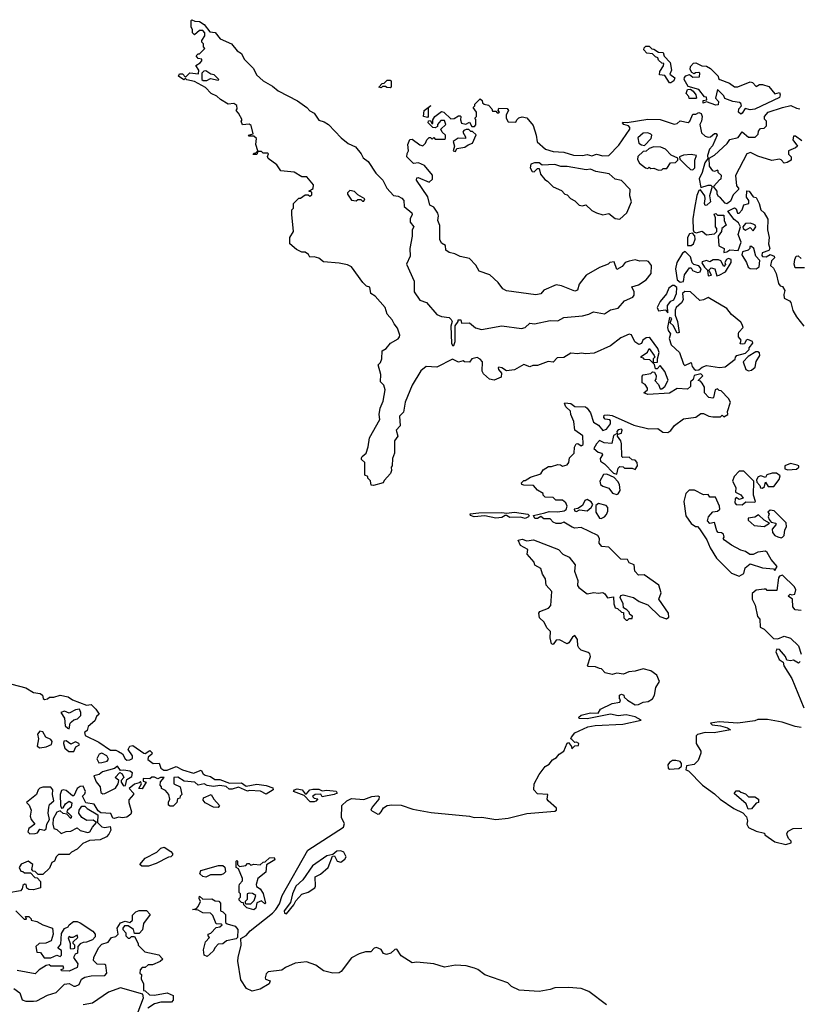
# Model space of a CAD drawing. Extents: x 2029826 to 2248070, y 228728 to 402406.
# Tile 298 of 368: x 2188635 to 2193662, y 266673 to 273020. Entities that reach past the tile are written whole.
import ezdxf

# ---------------------------------------------------------------- set-up
doc = ezdxf.new("R2010")
doc.units = 0

msp = doc.modelspace()

# ---------------------------------------------------------------- linework, layer by layer
at = {"layer": '0CON10XD'}
for points in [[(2192338.3, 269328.3), (2192365, 269322.5), (2192395, 269327.5), (2192409.3, 269319.3), (2192425, 269292.5), (2192465, 269300), (2192466.7, 269255), (2192475, 269230), (2192490, 269225), (2192515, 269200), (2192528.3, 269198.3), (2192530, 269165), (2192545, 269150), (2192555, 269150), (2192565, 269160), (2192585, 269160), (2192586.7, 269175), (2192570, 269185), (2192565, 269200), (2192550, 269215), (2192528.3, 269228.3), (2192526.7, 269255), (2192507.5, 269295), (2192510.7, 269309.3), (2192526.4, 269313.6), (2192592.5, 269295), (2192630.4, 269270.5), (2192685, 269248.8), (2192763.9, 269173.9), (2192805, 269157.5), (2192821.7, 269168.3), (2192818.8, 269195), (2192757.5, 269285), (2192772.5, 269325), (2192757.5, 269375), (2192661.7, 269441.7), (2192625, 269440), (2192602.5, 269465), (2192596.7, 269506.7), (2192565, 269520), (2192555, 269540), (2192511.7, 269541.7), (2192435, 269620), (2192390, 269625), (2192372.5, 269645), (2192373.6, 269676.4), (2192363.3, 269695), (2192255, 269746.7), (2192215, 269743.3), (2192198.3, 269748.3), (2192145, 269781.2), (2192125, 269773.3), (2192095, 269772), (2192075, 269781.2), (2192055, 269803.3), (2192015, 269802.5), (2191995, 269817.5), (2191975, 269803.8), (2191957.5, 269805), (2191947.5, 269825), (2192021.7, 269841.7), (2192049.3, 269850.7), (2192105, 269848), (2192145.9, 269854.1), (2192158, 269862), (2192166.4, 269883.6), (2192156.4, 269906.4), (2192135, 269922.5), (2192093, 269923), (2192075, 269940), (2192023, 269943), (2192010, 269955), (2192010, 269965), (2191975, 269987.5), (2191948.3, 270018.3), (2191885, 270020), (2191873.6, 270023.6), (2191870, 270035), (2191885, 270050), (2191895, 270050), (2191929.3, 270070.7), (2191995, 270092.5), (2192010.7, 270119.3), (2192045, 270140), (2192065, 270140), (2192105, 270153.3), (2192121.7, 270151.7), (2192135, 270142.5), (2192165, 270150), (2192176.2, 270165), (2192180, 270195), (2192210, 270225), (2192212.5, 270265), (2192222.5, 270285), (2192235, 270287.5), (2192255, 270272.5), (2192268.3, 270281.7), (2192267, 270337), (2192214, 270374), (2192209.3, 270429.3), (2192190, 270475), (2192187, 270497), (2192156.7, 270525), (2192147.5, 270545), (2192150.7, 270549.3), (2192190, 270545), (2192215, 270526.7), (2192283.6, 270523.6), (2192295, 270516.7), (2192315, 270486.7), (2192335, 270426.2), (2192367.3, 270407.3), (2192395, 270372.5), (2192419.2, 270380.8), (2192445.6, 270415), (2192445.8, 270435), (2192440.6, 270440.6), (2192410, 270445), (2192401.2, 270455), (2192405, 270470), (2192425, 270473.8), (2192455, 270468.8), (2192595, 270406.7), (2192691.7, 270381.7), (2192750, 270385), (2192782.3, 270362.3), (2192815, 270360), (2192835, 270372.5), (2192857.5, 270405), (2192915, 270447.5), (2192995, 270457.5), (2193028.3, 270481.7), (2193045, 270482.5), (2193080, 270465), (2193105, 270460), (2193155, 270460), (2193165, 270470), (2193175, 270460), (2193202.5, 270475), (2193200, 270495), (2193218, 270555), (2193205, 270577.5), (2193158.3, 270628.3), (2193145, 270630), (2193135, 270640), (2193120, 270635), (2193110, 270585), (2193105, 270580), (2193080, 270585), (2193050, 270615), (2193051.7, 270651.7), (2193037, 270677), (2193025, 270690), (2193010, 270695), (2193040, 270725), (2193026.4, 270736.4), (2192983.6, 270726.4), (2192978.3, 270701.7), (2192960, 270685), (2192960, 270655), (2192941.7, 270638.3), (2192875, 270643.3), (2192825, 270612), (2192685, 270604.2), (2192660, 270615), (2192682.5, 270635), (2192683.3, 270645), (2192669.3, 270669.3), (2192648.3, 270678.3), (2192648.3, 270721.7), (2192655, 270730), (2192705, 270740), (2192715, 270750), (2192728.3, 270748.3), (2192740, 270725), (2192737, 270703), (2192730, 270695), (2192755, 270667.5), (2192765, 270640), (2192775, 270640), (2192795, 270656), (2192816.2, 270696.2), (2192795, 270753.3), (2192765, 270790), (2192745, 270770), (2192735, 270770), (2192728.3, 270798.3), (2192698.3, 270828.3), (2192665, 270830), (2192658.3, 270838.3), (2192641.7, 270841.7), (2192641.7, 270848.3), (2192683.3, 270876.7), (2192695, 270900), (2192727.5, 270855), (2192730, 270845), (2192720, 270835), (2192720, 270810), (2192748.3, 270811.7), (2192747.5, 270835), (2192758.6, 270875), (2192751.2, 270901.2), (2192703.8, 270965), (2192695, 270972), (2192675, 270968.6), (2192653.3, 270955), (2192645, 270932.5), (2192627, 270927), (2192602.5, 270942.5), (2192579.3, 270989.3), (2192565, 270992.5), (2192511.7, 270968.3), (2192445, 270918), (2192339.3, 270870.7), (2192285, 270866.7), (2192255, 270870.8), (2192235, 270865.8), (2192189.1, 270870.9), (2192145, 270843.3), (2192100.6, 270839.4), (2192075, 270813.3), (2192043.6, 270816.4), (2191975, 270790), (2191945, 270790), (2191925, 270782.5), (2191885, 270797.5), (2191825, 270763.8), (2191775, 270757.5), (2191745, 270776.7), (2191725, 270780), (2191720, 270775), (2191722.5, 270765), (2191742.5, 270742.5), (2191740, 270715), (2191695, 270696), (2191665, 270703.8), (2191626.4, 270736.4), (2191617.5, 270755), (2191620, 270815), (2191605, 270832.5), (2191585, 270842.5), (2191550, 270835), (2191535, 270812.5), (2191503.6, 270813.6), (2191495, 270820), (2191465, 270813.3), (2191425, 270832.5), (2191325, 270781.2), (2191256, 270784), (2191222.7, 270757.3), (2191166.2, 270665), (2191121.2, 270555), (2191109.5, 270490.5), (2191083.8, 270465), (2191087.5, 270402.5), (2191062.5, 270375), (2191072.5, 270335), (2191052.5, 270305), (2191052.5, 270225), (2191038.3, 270191.7), (2191037.5, 270145), (2191030, 270135), (2191032.5, 270115), (2191026.7, 270095), (2190985, 270050), (2190980, 270035), (2190917, 270017), (2190900.7, 270020.7), (2190897, 270047), (2190880, 270065), (2190880, 270075), (2190860, 270085), (2190860, 270165), (2190840, 270185), (2190840, 270195), (2190842.5, 270205), (2190870, 270225), (2190883, 270267), (2190890, 270325), (2190956.4, 270443.6), (2190953.3, 270475), (2190960, 270515), (2190979.3, 270560.7), (2190992.5, 270635), (2190982.5, 270665), (2190962.5, 270685), (2190963.6, 270733.6), (2190947.5, 270795), (2190960.7, 270809.3), (2190970, 270835), (2190973.3, 270885), (2190999.3, 270900.7), (2191026.7, 270935), (2191075, 270963.3), (2191083.9, 270976.1), (2191086.1, 270986.1), (2191071.7, 271031.7), (2191049.2, 271059.2), (2191036.2, 271086.2), (2191005, 271122.5), (2190992.5, 271165), (2190927.7, 271237.7), (2190900, 271255), (2190892.5, 271295), (2190871.7, 271301.7), (2190847.5, 271325), (2190775, 271427.5), (2190749.3, 271439.3), (2190695, 271450), (2190595, 271460), (2190565, 271482.5), (2190535, 271492.5), (2190505, 271490), (2190496.4, 271506.4), (2190475, 271522.5), (2190455, 271522.5), (2190419.3, 271539.3), (2190377.5, 271575), (2190377.5, 271615), (2190400, 271655), (2190390, 271765), (2190390, 271795), (2190400, 271805), (2190400, 271835), (2190435, 271870), (2190445, 271870), (2190475, 271890), (2190495, 271890), (2190505, 271882.5), (2190518.3, 271891.7), (2190518.3, 271908.3), (2190500, 271915), (2190528.3, 271931.7), (2190530, 271955), (2190487, 272007), (2190455, 272007.5), (2190405, 272037.5), (2190320, 272045), (2190292.5, 272085), (2190237.5, 272125), (2190232.5, 272137.5), (2190240, 272155), (2190235, 272160), (2190205, 272160), (2190195, 272170), (2190170, 272170), (2190165, 272150), (2190141.7, 272151.7), (2190145, 272160), (2190158.3, 272161.7), (2190170, 272175), (2190157.5, 272215), (2190162.5, 272255), (2190145, 272270), (2190115, 272270), (2190110, 272275), (2190140, 272285), (2190127, 272337), (2190115, 272347.5), (2190071.7, 272341.7), (2190062.5, 272365), (2190070, 272375), (2190047, 272417), (2190030, 272435), (2190037.5, 272445), (2190035, 272467.5), (2190015, 272480), (2189980, 272475), (2189930, 272505), (2189907, 272527), (2189870, 272545), (2189833.6, 272583.6), (2189761.7, 272621.7), (2189713, 272633), (2189705, 272640), (2189693, 272633), (2189660, 272655), (2189665, 272670), (2189685, 272670), (2189705, 272650), (2189733, 272677), (2189788.3, 272671.7), (2189790, 272695), (2189770, 272725), (2189798.3, 272741.7), (2189810, 272755), (2189810, 272765), (2189785, 272770), (2189773, 272787), (2189785, 272800), (2189795, 272800), (2189830, 272835), (2189820, 272845), (2189820, 272865), (2189810, 272875), (2189810, 272885), (2189830, 272915), (2189830, 272935), (2189815, 272950), (2189795, 272950), (2189761.7, 272921.7), (2189750, 272935), (2189750, 272955), (2189740, 272975), (2189740, 273015), (2189745, 273020), (2189765, 273010), (2189795, 273007.5), (2189825, 272990), (2189861.7, 272941.7), (2189895, 272937.5), (2189927, 272897), (2190000, 272865), (2190038.3, 272818.3), (2190065, 272802.5), (2190082.5, 272765), (2190142.5, 272705), (2190162.5, 272665), (2190205, 272626.7), (2190265, 272591.2), (2190301.7, 272561.7), (2190427.3, 272497.3), (2190486.7, 272455), (2190505, 272433.3), (2190535, 272416.7), (2190563.2, 272373.2), (2190598.3, 272361.7), (2190626.2, 272345), (2190708.3, 272258.3), (2190752.7, 272222.7), (2190799.5, 272199.5), (2190836.1, 272156.1), (2190849.5, 272129.5), (2190882.5, 272105), (2190931.4, 272031.4), (2190976.2, 271985), (2191003.2, 271933.2), (2191046.4, 271886.4), (2191075, 271883.3), (2191099.3, 271869.3), (2191112.5, 271855), (2191113.3, 271815), (2191163.3, 271775), (2191166.7, 271765), (2191153.6, 271736.4), (2191152.5, 271715), (2191176.2, 271685), (2191166.7, 271665), (2191166.7, 271625), (2191150, 271545), (2191153.8, 271495), (2191130, 271445), (2191178.8, 271335), (2191178.8, 271265), (2191215, 271212.5), (2191257.7, 271197.7), (2191325, 271120), (2191355, 271106.7), (2191405, 271100), (2191418.3, 271088.3), (2191423.3, 271075), (2191416.2, 271045), (2191418.8, 270935), (2191425, 270920), (2191435, 270920), (2191443.8, 270945), (2191443.8, 271046.2), (2191462.5, 271075), (2191463.6, 271086.4), (2191480, 271085), (2191485, 271063.3), (2191535, 271066.2), (2191573.9, 271033.9)], [(2192835, 272612.5), (2192825, 272612.5), (2192795, 272660), (2192760, 272665), (2192762.5, 272685), (2192787, 272723), (2192788.3, 272738.3), (2192775, 272740), (2192755, 272760), (2192750, 272775), (2192735, 272780), (2192715, 272800), (2192680, 272805), (2192660, 272825), (2192661.7, 272838.3), (2192671.7, 272848.3), (2192695, 272850), (2192711.7, 272831.7), (2192725, 272830), (2192755, 272810), (2192785, 272807.5), (2192790, 272785), (2192830, 272745), (2192837.5, 272695), (2192828.3, 272668.3), (2192860, 272645), (2192852.5, 272625), (2192835, 272612.5)], [(2193285, 272412), (2193270, 272425), (2193272.5, 272445), (2193290, 272465), (2193285, 272480), (2193277, 272487), (2193233, 272493), (2193181.7, 272511.7), (2193175, 272530), (2193135, 272570), (2193122.5, 272515), (2193141.7, 272491.7), (2193139.3, 272470.7), (2193125, 272470), (2193065, 272490), (2193041.7, 272481.7), (2193041.7, 272498.3), (2193067, 272503), (2193065, 272520), (2193051.7, 272521.7), (2193015, 272570), (2192945, 272590), (2192920, 272635), (2192921.7, 272648.3), (2192931.7, 272658.3), (2192955, 272667.5), (2192975, 272650), (2193018.3, 272651.7), (2193020, 272675), (2193015, 272680), (2192993, 272677), (2192985, 272670), (2192970, 272680), (2192958.3, 272698.3), (2192961.7, 272718.3), (2192980.7, 272739.3), (2192995, 272742.5), (2193033.6, 272723.6), (2193065, 272720), (2193090, 272705), (2193140, 272655), (2193141.7, 272641.7), (2193150, 272635), (2193211.7, 272611.7), (2193245, 272587.5), (2193265, 272587.5), (2193345, 272620), (2193360, 272615), (2193385, 272590), (2193405, 272602.5), (2193425, 272602.5), (2193465, 272590), (2193505, 272542.5), (2193535, 272550), (2193540, 272535), (2193535, 272517.5), (2193375, 272443.3), (2193345, 272439.2), (2193313, 272447), (2193295, 272417.5), (2193285, 272412)], [(2189841.7, 272628.3), (2189865, 272640), (2189915, 272630), (2189920, 272635), (2189890, 272665), (2189868.3, 272668.3), (2189835, 272690), (2189821.7, 272688.3), (2189810, 272675), (2189810, 272635), (2189818.3, 272628.3), (2189841.7, 272628.3)], [(2191025, 272580), (2191003, 272583), (2190995, 272590), (2190975, 272590), (2190965, 272580), (2190950, 272585), (2190971.7, 272608.3), (2190985, 272610), (2191005, 272630), (2191025, 272630), (2191030, 272625), (2191030, 272585), (2191025, 272580)], [(2192951.7, 272511.7), (2192950, 272525), (2192932.5, 272545), (2192940.7, 272569.3), (2192961.7, 272571.7), (2192978.3, 272558.3), (2192996.2, 272536.2), (2193000, 272515), (2192995, 272512.5), (2192951.7, 272511.7)], [(2191573.9, 271033.9), (2191613.9, 271023.9), (2191745, 271046.7), (2191870.7, 271029.3), (2191893.6, 271036.4), (2191925, 271063.3), (2191955, 271058.8), (2192055, 271080), (2192105, 271078.8), (2192145, 271100), (2192265, 271112), (2192305, 271121.2), (2192335, 271136.7), (2192405.9, 271124.1), (2192445, 271150), (2192495, 271160), (2192535, 271207.5), (2192589.3, 271230.7), (2192597.5, 271245), (2192597.5, 271265), (2192582.5, 271297.5), (2192625, 271310), (2192675, 271343.3), (2192706.2, 271385), (2192708.8, 271435), (2192690.7, 271460.7), (2192675, 271466.2), (2192635, 271462.5), (2192605, 271471.2), (2192565, 271462.5), (2192540, 271455), (2192520, 271430), (2192485, 271410), (2192469.3, 271459.3), (2192440, 271455), (2192430, 271445), (2192375, 271423.3), (2192287.7, 271372.3), (2192243.8, 271315), (2192233, 271277), (2192215, 271270), (2192203.9, 271273.9), (2192130, 271305), (2192095, 271311.2), (2192015, 271276.7), (2191995, 271253.3), (2191963.6, 271246.4), (2191775, 271271.2), (2191750, 271285), (2191720, 271325), (2191665.8, 271375.8), (2191598.3, 271398.3), (2191577.1, 271437.1), (2191535, 271481.2), (2191475, 271494), (2191441.7, 271511.7), (2191405, 271518.8), (2191384.1, 271534.1), (2191380, 271565), (2191355, 271580), (2191344.1, 271604.1), (2191343.6, 271693.6), (2191331.2, 271725), (2191336.2, 271755), (2191332.5, 271772.5), (2191305, 271812.5), (2191280, 271825), (2191267.5, 271877.5), (2191193.8, 271985), (2191195, 272000), (2191205, 272002.5), (2191275, 271973.3), (2191297, 271993), (2191297, 272017), (2191245, 272080), (2191206.4, 272096.4), (2191175, 272092.5), (2191132.5, 272135), (2191133, 272157), (2191142.5, 272175), (2191137.5, 272215), (2191151.7, 272248.3), (2191165, 272250), (2191215, 272212.5), (2191235, 272207.5), (2191252.5, 272225), (2191260, 272245), (2191275, 272260), (2191285, 272260), (2191295, 272250), (2191305, 272260), (2191315, 272250), (2191375, 272250), (2191380, 272255), (2191380, 272275), (2191360, 272295), (2191350, 272315), (2191382.5, 272345), (2191375, 272370), (2191350.7, 272369.3), (2191330, 272345), (2191328.3, 272331.7), (2191315, 272322.5), (2191300, 272325), (2191270, 272355), (2191271.7, 272368.3), (2191285, 272370), (2191291.7, 272351.7), (2191298.3, 272351.7), (2191300, 272375), (2191312.5, 272395), (2191355, 272427.5), (2191370, 272425), (2191415, 272380), (2191437, 272383), (2191465, 272400), (2191475, 272400), (2191480, 272395), (2191477.5, 272375), (2191483.3, 272353.3), (2191513, 272347), (2191535, 272360), (2191551.7, 272331.7), (2191568.3, 272331.7), (2191577.5, 272342.5), (2191577.5, 272377.5), (2191570, 272385), (2191580, 272395), (2191580, 272425), (2191560, 272455), (2191570, 272465), (2191570, 272475), (2191605, 272510), (2191618.3, 272498.3), (2191620, 272485), (2191630, 272475), (2191658.3, 272468.3), (2191680, 272445), (2191685, 272430), (2191705, 272430), (2191715, 272420), (2191725, 272420), (2191730, 272425), (2191720, 272435), (2191725, 272450), (2191778.3, 272448.3), (2191787.5, 272435), (2191773, 272407), (2191772.5, 272385), (2191785, 272362.5), (2191835, 272360), (2191840, 272375), (2191853, 272387), (2191875, 272393.3), (2191905, 272387.5), (2191947, 272337), (2191966.4, 272276.4), (2191973, 272233), (2192026.4, 272186.4), (2192075, 272170), (2192145, 272166.7), (2192206.4, 272146.4), (2192265, 272143.8), (2192295, 272150), (2192325, 272142.5), (2192355, 272153.3), (2192395, 272142.5), (2192435, 272143.8), (2192499.1, 272210.9), (2192570, 272315), (2192570, 272325), (2192560, 272335), (2192530, 272345), (2192522.5, 272355), (2192525, 272360), (2192553, 272357), (2192685, 272378), (2192765, 272375.7), (2192855, 272347.5), (2192875, 272350), (2192895, 272367.5), (2192945, 272357.5), (2192957.5, 272365), (2192975, 272410), (2192995, 272410), (2193015, 272422.5), (2193030, 272415), (2193036.7, 272395), (2193032.5, 272365), (2193020, 272345), (2193031.7, 272291.7), (2193055, 272270), (2193075, 272262), (2193090, 272265), (2193115, 272286.2), (2193125.8, 272285.8), (2193133.8, 272275), (2193103.3, 272206.7), (2193084, 272185), (2193071.2, 272145), (2193072.5, 272125), (2193052.7, 272097.3), (2193035.6, 272034.4), (2193017.1, 271995), (2193027.5, 271937.5), (2193075, 271954), (2193092.5, 271952.5), (2193100, 271945), (2193083.8, 271885), (2193090, 271845), (2193066.1, 271823.9), (2193055, 271823.3), (2193050, 271835), (2193056.2, 271865), (2193052.5, 271885), (2193025, 271922.5), (2193015, 271920), (2193002.6, 271887.4), (2192985.6, 271804.4), (2192976.7, 271736.7), (2192977.5, 271665), (2192983, 271653), (2192997, 271647), (2193035, 271657.5), (2193063.6, 271633.6), (2193115, 271640), (2193130, 271655), (2193130, 271675), (2193122.5, 271685), (2193123, 271743), (2193112.5, 271767.5), (2193125, 271770), (2193135, 271760), (2193175, 271760), (2193177.5, 271725), (2193190, 271695), (2193162.5, 271675), (2193160, 271655), (2193140, 271625), (2193143, 271563), (2193177.5, 271545), (2193175, 271520), (2193195, 271523.3), (2193215, 271536.7), (2193268.3, 271531.7), (2193287, 271587), (2193268, 271635), (2193282.5, 271685), (2193270.4, 271710.5), (2193242.3, 271732.3), (2193202.5, 271785), (2193245, 271807.5), (2193255, 271800), (2193263.6, 271773.6), (2193275, 271772.5), (2193293.8, 271795), (2193305, 271826.7), (2193337.5, 271835), (2193337.5, 271855), (2193322.5, 271875), (2193323, 271917), (2193340, 271915), (2193365, 271877.5), (2193385, 271873.3), (2193403.3, 271835), (2193413.9, 271793.9), (2193436.1, 271776.1), (2193460, 271735), (2193457.5, 271665), (2193467.5, 271615), (2193463.3, 271575), (2193472.5, 271545), (2193465, 271532.5), (2193422, 271518), (2193420, 271500), (2193425, 271493.3), (2193448.3, 271491.7), (2193475, 271507.5), (2193500, 271495), (2193503.3, 271485), (2193484.2, 271465.8), (2193477.5, 271435), (2193495, 271417.5), (2193513.9, 271383.9), (2193529.3, 271319.3), (2193540, 271305), (2193555, 271300), (2193570, 271275), (2193561.7, 271248.3), (2193563.8, 271225), (2193598.3, 271208.3), (2193607, 271197), (2193621.2, 271145), (2193644.2, 271104.2), (2193691.2, 271045)], [(2191265, 272390), (2191240, 272395), (2191242.5, 272435), (2191287, 272467), (2191270, 272450), (2191270, 272395), (2191265, 272390)], [(2193678.3, 272238.3), (2193638.3, 272268.3), (2193625, 272270), (2193620, 272245), (2193650, 272205), (2193637, 272193), (2193592.5, 272175), (2193593, 272153), (2193610, 272135), (2193610, 272115), (2193585, 272100), (2193565, 272095.8), (2193545, 272117.5), (2193535, 272120), (2193485, 272113.3), (2193395, 272141.2), (2193347, 272163), (2193324, 272156), (2193250.8, 272015), (2193258.3, 271948.3), (2193270, 271935), (2193270, 271925), (2193235, 271890), (2193219.2, 271850.8), (2193196.1, 271833.9), (2193185, 271836.7), (2193155, 271872.5), (2193140.7, 271880.7), (2193132.5, 271895), (2193132.5, 271915), (2193110, 271945), (2193150.7, 271989.3), (2193157.5, 271995), (2193160, 272015), (2193140, 272035), (2193140, 272045), (2193135, 272050), (2193115, 272042.5), (2193105, 272046.7), (2193083.3, 272075), (2193081.7, 272128.3), (2193115, 272146.7), (2193197, 272223), (2193215, 272246.7), (2193268.3, 272261.7), (2193295, 272296.7), (2193335, 272262.5), (2193377.5, 272262.5), (2193397, 272283), (2193398.3, 272301.7), (2193411.7, 272318.3), (2193435, 272320), (2193450, 272335), (2193450, 272365), (2193438.3, 272378.3), (2193437.5, 272395), (2193462.5, 272425), (2193555, 272454), (2193607.5, 272467.5), (2193645, 272448.8), (2193665, 272446.2)], [(2191445, 272170), (2191455, 272190), (2191505, 272197.5), (2191526.4, 272213.6), (2191556, 272224), (2191578.3, 272278.3), (2191555, 272300), (2191545, 272300), (2191531.7, 272311.7), (2191515, 272312.5), (2191500, 272305), (2191492.5, 272295), (2191510, 272265), (2191510, 272255), (2191463, 272257), (2191430, 272235), (2191440, 272205), (2191430, 272175), (2191445, 272170)], [(2192665, 272210), (2192707.5, 272255), (2192712.5, 272275), (2192705, 272282.5), (2192685, 272290), (2192655, 272288.8), (2192621.2, 272258.8), (2192627.5, 272225), (2192645, 272212.5), (2192665, 272210)], [(2192755, 272050), (2192775, 272052.5), (2192785, 272060), (2192808.3, 272061.7), (2192831.7, 272098.3), (2192865, 272100), (2192880, 272115), (2192878.3, 272128.3), (2192837, 272147), (2192800, 272185), (2192769.3, 272199.3), (2192725, 272200), (2192695, 272190), (2192675, 272172.5), (2192655, 272170), (2192621.7, 272138.3), (2192618.3, 272118.3), (2192632.5, 272095), (2192670, 272065), (2192685, 272060), (2192695, 272070), (2192705, 272060), (2192725, 272062.5), (2192755, 272050)], [(2192975, 272052.5), (2192988.8, 272065), (2192988, 272115), (2193000, 272145), (2192965, 272152), (2192915, 272146.7), (2192890, 272135), (2192891.7, 272121.7), (2192931.7, 272081.7), (2192960, 272055), (2192975, 272052.5)], [(2192505, 271733.3), (2192550, 271775), (2192580.8, 271845), (2192570, 271885), (2192572.5, 271925), (2192515, 271983.3), (2192475, 271992.5), (2192435.6, 272025.6), (2192350.7, 272040.7), (2192315, 272057.5), (2192287, 272053), (2192165, 272073.3), (2192125, 272073.3), (2192085, 272086), (2192005, 272082.5), (2191985, 272096.7), (2191955, 272096.7), (2191931.7, 272088.3), (2191927.5, 272065), (2191940.7, 272040.7), (2191951.7, 272038.3), (2191975, 272060), (2191985, 272060), (2191993.3, 272025), (2192020.6, 271990.6), (2192039.5, 271979.5), (2192075, 271943.3), (2192128.3, 271918.3), (2192150, 271895), (2192165, 271890), (2192186.4, 271866.4), (2192215, 271852.5), (2192242.5, 271825), (2192265, 271820), (2192285, 271827.5), (2192325, 271790), (2192354.1, 271774.1), (2192395, 271761.2), (2192435, 271770), (2192475, 271737.5), (2192505, 271733.3)], [(2190855, 271850), (2190860, 271865), (2190815, 271890), (2190795, 271912.5), (2190765, 271920), (2190750, 271905), (2190750, 271895), (2190775, 271857.5), (2190805, 271852.5), (2190815, 271860), (2190835, 271860), (2190845, 271850), (2190855, 271850)], [(2193365, 271660), (2193381.2, 271685), (2193377.5, 271695), (2193365, 271701.2), (2193345, 271707.5), (2193315, 271706.7), (2193297.5, 271685), (2193300, 271675), (2193315, 271662.5), (2193345, 271680), (2193365, 271660)], [(2192965, 271564), (2192980, 271575), (2192991.4, 271605), (2192987.7, 271627.7), (2192973, 271643), (2192955, 271638.8), (2192940.6, 271615), (2192942.5, 271565), (2192965, 271564)], [(2192895, 271328.8), (2192915, 271332.5), (2192921.2, 271375), (2192955, 271420), (2192965, 271420), (2192973.9, 271403.9), (2193005, 271390), (2193022.5, 271395), (2193030, 271415), (2193015, 271432.5), (2192982.5, 271442.5), (2192971.7, 271451.7), (2192960.7, 271490.7), (2192926.7, 271526.7), (2192910, 271515), (2192872.5, 271455), (2192863.3, 271415), (2192873.9, 271343.9), (2192895, 271328.8)], [(2193385, 271413.3), (2193403.8, 271426.2), (2193407.5, 271467.5), (2193381.2, 271495), (2193370, 271545), (2193355, 271557.5), (2193343, 271557), (2193342.5, 271545), (2193332.5, 271535), (2193296, 271524), (2193291.2, 271505), (2193322, 271455), (2193332, 271425), (2193345, 271417.1), (2193385, 271413.3)], [(2193130, 271370), (2193145, 271372.5), (2193186.7, 271395), (2193223.3, 271455), (2193222.5, 271475), (2193205, 271480), (2193193.3, 271475), (2193182.5, 271455), (2193187, 271443), (2193175, 271430), (2193156.7, 271465), (2193142, 271472), (2193108, 271472), (2193085, 271460), (2193065, 271467.5), (2193035, 271460), (2193033, 271453), (2193050, 271425), (2193070, 271405), (2193075, 271370), (2193097, 271373), (2193080, 271405), (2193095, 271420), (2193116.7, 271415), (2193130, 271370)], [(2193695, 271420), (2193635, 271420), (2193630, 271445), (2193633.3, 271475), (2193642.5, 271495), (2193655, 271497.5), (2193675, 271480)], [(2192815, 271130), (2192812.3, 271177.7), (2192834.1, 271205.9), (2192852.5, 271215), (2192870, 271255), (2192873.3, 271293.3), (2192856.4, 271306.4), (2192845, 271306.7), (2192821.2, 271288.8), (2192806.1, 271253.9), (2192765, 271203.3), (2192746.2, 271165), (2192755, 271143.3), (2192799.3, 271149.3), (2192815, 271130)], [(2192995, 270760), (2193015, 270763.3), (2193035, 270781.2), (2193065, 270790), (2193148.3, 270778.3), (2193185, 270782.5), (2193248.3, 270831.7), (2193250, 270845), (2193260, 270855), (2193315, 270870), (2193340, 270895), (2193340, 270905), (2193362.5, 270935), (2193360, 270945), (2193331.2, 270958.8), (2193320, 270955), (2193308.3, 270931.7), (2193295, 270927.5), (2193281.7, 270931.7), (2193287.5, 270955), (2193270, 270975), (2193270, 270995), (2193272.5, 271005), (2193300, 271035), (2193293.8, 271055), (2193285, 271070), (2193225, 271118.8), (2193195, 271158), (2193075, 271230), (2193045, 271213.8), (2193020.7, 271210.7), (2192960, 271265), (2192925, 271267.5), (2192910, 271255), (2192912.5, 271215), (2192902.5, 271195), (2192867.5, 271165), (2192861.7, 271148.3), (2192862.5, 271115), (2192878, 271075), (2192887, 271003), (2192875, 271000), (2192848.3, 271048.3), (2192830, 271065), (2192840, 271095), (2192825, 271100), (2192812, 271035), (2192816.4, 271016.4), (2192832.5, 270995), (2192823.8, 270965), (2192836.2, 270925), (2192888.8, 270875), (2192915, 270800), (2192925, 270790), (2192965, 270810), (2192971.2, 270785), (2192985, 270766.7), (2192995, 270760)], [(2193335, 270757.3), (2193355, 270761.5), (2193378.8, 270781.2), (2193383.9, 270816.1), (2193408, 270855), (2193405, 270872.5), (2193395, 270878.8), (2193381.2, 270878.8), (2193331.7, 270848.3), (2193300, 270815), (2193318.6, 270765), (2193335, 270757.3)], [(2192485, 270090), (2192495, 270130), (2192505, 270140), (2192527, 270137), (2192535, 270130), (2192585, 270130), (2192605, 270121.2), (2192618.1, 270145), (2192616.9, 270165), (2192605, 270180.8), (2192583.8, 270183.8), (2192565, 270200), (2192525, 270197.5), (2192517.5, 270205), (2192516.9, 270285), (2192512.2, 270305), (2192490, 270335), (2192492.5, 270347.5), (2192515.7, 270355), (2192520, 270375), (2192515, 270380), (2192495, 270376.7), (2192486.7, 270365), (2192487.5, 270352.5), (2192465, 270340), (2192452.5, 270287.5), (2192403, 270293), (2192375, 270307.5), (2192353.8, 270285), (2192337.5, 270255), (2192365, 270232.5), (2192390, 270225), (2192392.5, 270215), (2192378.3, 270191.7), (2192380, 270175), (2192406.4, 270156.4), (2192465, 270097.5), (2192485, 270090)], [(2193588.3, 270118.3), (2193645, 270122.5), (2193660, 270135), (2193660, 270145), (2193649.3, 270149.3), (2193605, 270160), (2193570, 270145), (2193570, 270125), (2193588.3, 270118.3)], [(2192485, 269959.5), (2192495, 269963.1), (2192507.8, 269985), (2192501.9, 270025), (2192493.1, 270043.1), (2192469.6, 270069.5), (2192421.2, 270091.2), (2192400.6, 270089.4), (2192375.5, 270045), (2192379.4, 270025), (2192395, 270013.3), (2192435, 269999.5), (2192457, 269967), (2192485, 269959.5)], [(2193295, 269893.3), (2193318.3, 269911.7), (2193375, 269910), (2193380, 269915), (2193367.5, 269955), (2193370, 270045), (2193305, 270110), (2193275, 270110), (2193242.5, 270075), (2193232.5, 270045), (2193252.5, 270005), (2193250, 269975), (2193286.4, 269956.4), (2193300, 269935), (2193275, 269927.5), (2193255, 269940), (2193248.3, 269931.7), (2193246.7, 269905), (2193255, 269894), (2193295, 269893.3)], [(2193425, 270000), (2193438.3, 270011.7), (2193445, 270040), (2193461.7, 270011.7), (2193498.3, 270011.7), (2193533.6, 270056.4), (2193538.8, 270078.8), (2193516.4, 270096.4), (2193486.4, 270096.4), (2193453, 270087), (2193445, 270070), (2193415, 270080), (2193396.4, 270073.6), (2193386.7, 270055), (2193388.3, 270038.3), (2193408.3, 270018.3), (2193411.7, 270001.7), (2193425, 270000)], [(2192225, 269850), (2192245, 269860), (2192295, 269853.3), (2192320, 269875), (2192330, 269895), (2192321.2, 269911.2), (2192293.8, 269926.2), (2192279.3, 269920.7), (2192265, 269887.5), (2192235, 269870), (2192210, 269865), (2192213.6, 269853.6), (2192225, 269850)], [(2193275, 269432.5), (2193305, 269450), (2193313, 269487), (2193345, 269512.5), (2193425, 269487.5), (2193495, 269480), (2193505, 269470), (2193520, 269495), (2193480, 269540), (2193456.2, 269585), (2193445, 269593.8), (2193395, 269587.5), (2193365, 269572.5), (2193343, 269573), (2193315, 269592.5), (2193285, 269600), (2193225, 269632.5), (2193180, 269665), (2193172.5, 269675), (2193177.5, 269685), (2193173, 269703), (2193161.7, 269711.7), (2193140, 269715), (2193130, 269725), (2193115, 269780), (2193085, 269772.5), (2193070.7, 269790.7), (2193077.5, 269815), (2193105, 269847.5), (2193135, 269852.5), (2193150, 269865), (2193147.5, 269885), (2193123, 269943), (2193085, 269942.5), (2193075, 269960), (2193045, 269957.5), (2192987, 269987), (2192953.1, 269986.9), (2192930, 269965), (2192918, 269915), (2192931.7, 269821.7), (2192965, 269773.3), (2192993, 269753), (2193005, 269752.5), (2193018.3, 269738.3), (2193066.2, 269666.2), (2193087.5, 269615), (2193128.3, 269548.3), (2193225, 269452.5), (2193275, 269432.5)], [(2192385, 269803.8), (2192405.5, 269814.5), (2192419.3, 269830.7), (2192427.6, 269852.4), (2192427.8, 269875), (2192417.7, 269887.7), (2192368, 269902), (2192350.7, 269889.3), (2192350.8, 269845), (2192375, 269806.2), (2192385, 269803.8)], [(2191895, 269804.4), (2191865, 269814.2), (2191795, 269811.1), (2191775, 269824.2), (2191765, 269824.2), (2191745, 269810.9), (2191705, 269806.5), (2191635, 269822.9), (2191565, 269815.8), (2191542.5, 269825), (2191540, 269835), (2191595, 269841.9), (2191744.3, 269844.3), (2191775, 269840), (2191825.8, 269845.8), (2191912.3, 269832.3), (2191920, 269825), (2191916.7, 269815), (2191895, 269804.4)], [(2193435, 269753.8), (2193470, 269775), (2193435, 269793.3), (2193398.3, 269828.3), (2193375, 269812.5), (2193333, 269807), (2193332.5, 269795), (2193370.7, 269760.7), (2193435, 269753.8)], [(2193545, 269680.6), (2193555, 269684.3), (2193564.5, 269695.5), (2193568.8, 269731.2), (2193579.3, 269750.7), (2193577, 269777), (2193500, 269855), (2193475, 269857.5), (2193460, 269845), (2193467.5, 269835), (2193462.5, 269815), (2193468.3, 269798.3), (2193481.7, 269781.7), (2193510, 269775), (2193510, 269765), (2193486.7, 269735), (2193489.2, 269715), (2193505, 269695.8), (2193525, 269685.6), (2193545, 269680.6)], [(2192419.4, 266669.4), (2192305.3, 266755.3), (2192255, 266774.5), (2192175, 266781.3), (2192085, 266780), (2192055, 266768.9), (2191985, 266756.7), (2191855, 266764.2), (2191807.2, 266787.2), (2191782.2, 266812.2), (2191635, 266863.6), (2191588.5, 266898.5), (2191567, 266907), (2191515, 266921.2), (2191445, 266925.6), (2191375, 266911.9), (2191305, 266934.2), (2191195, 266946), (2191165, 266940.5), (2191094.2, 266985), (2191067.9, 267027.9), (2191054.1, 267025.9), (2191028, 267002), (2191000, 266995), (2190980.2, 267000.2), (2190965, 267026), (2190935, 267040), (2190920, 267035), (2190899.2, 267010.8), (2190865, 267010.8), (2190825, 266998.9), (2190775, 266972.9), (2190708.8, 266885), (2190694.3, 266875.7), (2190654.3, 266874.3), (2190595, 266889.2), (2190545, 266925.5), (2190485, 266948.1), (2190411.2, 266938.8), (2190348.8, 266911.2), (2190325, 266893.8), (2190237.5, 266882.5), (2190225, 266870), (2190217.5, 266845), (2190220, 266835), (2190250, 266825), (2190244.2, 266805), (2190185, 266770), (2190135, 266758.9), (2190097.5, 266775), (2190060.9, 266830.9), (2190042.3, 266952.3), (2190044, 266975), (2190063.3, 267055), (2190061.7, 267098.3), (2190095, 267116.7), (2190122, 267148), (2190265, 267260), (2190286.1, 267283.9), (2190309.4, 267320.6), (2190326.9, 267375), (2190493.6, 267666.4), (2190723.3, 267815), (2190729.3, 267839.3), (2190710, 267875), (2190713.3, 267955), (2190744.7, 267985.3), (2190775, 267998.9), (2190855, 267993.3), (2190905, 268012.2), (2190945, 268017.5), (2190953.3, 268013.3), (2190950, 267995), (2190907.5, 267945), (2190900, 267925), (2190945, 267900), (2190955, 267902), (2190965.5, 267914.5), (2190981.1, 267938.9), (2191005, 267954.4), (2191035, 267959.4), (2191095, 267956.9), (2191170.8, 267930.8), (2191289.3, 267909.3), (2191535.8, 267885.8), (2191565, 267877.8), (2191615, 267879.5), (2191705, 267865.6), (2191785, 267873.5), (2191905, 267903.1), (2192085, 267917.5), (2192097.5, 267925), (2192097, 267937), (2192042.5, 267985), (2192037.5, 267995), (2192040, 268025), (2191975, 268030), (2191950, 268055), (2191953.3, 268095), (2191985.9, 268154.1), (2192024.3, 268205.7), (2192049.4, 268220.6), (2192070.3, 268249.7), (2192097.5, 268265), (2192114.2, 268285.8), (2192144.3, 268305.7), (2192165, 268357.5), (2192175, 268360), (2192192.5, 268335), (2192195, 268320), (2192215, 268340), (2192239.5, 268340.5), (2192240, 268355), (2192225, 268362.5), (2192215, 268360), (2192195, 268380), (2192190, 268385), (2192192.5, 268395), (2192215.9, 268424.1), (2192297.9, 268462.1), (2192345, 268470), (2192525, 268480), (2192642.5, 268505), (2192605, 268526.2), (2192545, 268540), (2192495, 268532), (2192445, 268542.5), (2192295, 268512.9), (2192242.5, 268515), (2192240, 268525), (2192255, 268536.7), (2192315, 268552.5), (2192365, 268550), (2192380, 268575), (2192455, 268613.3), (2192505, 268620), (2192510, 268635), (2192502.5, 268645), (2192503.3, 268665), (2192515, 268672.5), (2192530, 268665), (2192532.5, 268652.5), (2192553.9, 268633.9), (2192605, 268603.8), (2192625, 268606), (2192655, 268621.2), (2192687.5, 268625), (2192715, 268643.3), (2192728.8, 268665), (2192737.1, 268715), (2192760, 268755), (2192743.9, 268793.9), (2192705, 268822.5), (2192655, 268836.7), (2192605, 268821.2), (2192563.6, 268816.4), (2192529.3, 268800.7), (2192485, 268807.5), (2192455, 268798.8), (2192410.4, 268810.5), (2192386.4, 268836.4), (2192375, 268837.5), (2192348.3, 268848.3), (2192300.7, 268850.7), (2192297.5, 268855), (2192316, 268915), (2192311.7, 268931.7), (2192301.7, 268941.7), (2192255, 268956.7), (2192241.2, 268971.2), (2192233.8, 268985), (2192232.5, 269025), (2192215, 269050), (2192200.7, 269039.3), (2192176.4, 269003.6), (2192165, 268997.5), (2192115, 269023.3), (2192095, 269020), (2192075, 268992.5), (2192065, 268997.5), (2192056, 269035), (2192057, 269077), (2192035, 269100), (2192016.4, 269136.4), (2191986.7, 269165), (2191982.5, 269195), (2191990, 269205), (2192045, 269227.5), (2192060, 269245), (2192067.5, 269335), (2192030, 269375), (2192026.7, 269415), (2192006, 269445), (2191995, 269482.5), (2191956.7, 269505), (2191953, 269523), (2191906.7, 269575), (2191912.5, 269605), (2191865, 269630), (2191850, 269665), (2191875, 269672.5), (2191905, 269660), (2191948.3, 269668.3), (2192110, 269605), (2192137.5, 269575), (2192177.5, 269555), (2192216.1, 269506.1), (2192213.3, 269465), (2192233.3, 269405), (2192233, 269373), (2192240.7, 269360.7), (2192295, 269320), (2192338.3, 269328.3)], [(2193675, 269211.4), (2193636.4, 269216.4), (2193620, 269235), (2193617.5, 269285), (2193590, 269305), (2193603.3, 269316.7), (2193615, 269312.5), (2193633.3, 269316.7), (2193640, 269345), (2193632.5, 269365), (2193555, 269440), (2193535, 269432.5), (2193528.3, 269421.7), (2193518.3, 269341.7), (2193455, 269340), (2193448.3, 269348.3), (2193435, 269350), (2193385, 269342.5), (2193358.3, 269321.7), (2193357.5, 269285), (2193377, 269247), (2193392.5, 269172.5), (2193407.5, 269155), (2193410, 269105), (2193435, 269092.5), (2193495, 269031.2), (2193525, 269029.2), (2193565, 269046.2), (2193605, 269032.5), (2193657.5, 268985), (2193675, 268930)], [(2193667.5, 268882.5), (2193656.7, 268873.3), (2193625, 268892.5), (2193605, 268887.5), (2193581.7, 268891.7), (2193572.5, 268915), (2193535, 268960), (2193517.5, 268962.5), (2193510, 268945), (2193532.5, 268895), (2193558.3, 268878.3), (2193562.5, 268855), (2193613.6, 268773.6), (2193690.8, 268585)], [(2188585, 268737.5), (2188675, 268713.3), (2188725, 268682.5), (2188767.7, 268677.7), (2188782.5, 268665), (2188786.7, 268645), (2188795, 268638.8), (2188815, 268642), (2188826.7, 268653.3), (2188855, 268653.3), (2188895, 268665.7), (2188947.5, 268655), (2188976, 268636), (2189065, 268601.2), (2189096, 268606), (2189125, 268576.7), (2189147.5, 268542.5), (2189131.2, 268528.8), (2189120, 268500), (2189076.7, 268465), (2189071.2, 268438.8), (2189053.3, 268425), (2189057, 268407), (2189145, 268362.5), (2189221.1, 268311.1), (2189255, 268312), (2189272.2, 268302.2), (2189297, 268287), (2189314.6, 268254.6), (2189325, 268248), (2189345, 268248.8), (2189361.7, 268258.3), (2189362.5, 268275), (2189334, 268316), (2189345, 268337.5), (2189365, 268342.5), (2189435, 268292.5), (2189445, 268290), (2189475, 268310), (2189490, 268295), (2189487.5, 268285), (2189463, 268267), (2189461.7, 268251.7), (2189495, 268226.2), (2189535, 268226.7), (2189546, 268195), (2189565, 268183.1), (2189586.8, 268183.2), (2189645, 268206), (2189684.5, 268184.5), (2189755, 268164), (2189805, 268182.5), (2189818.3, 268158.3), (2189830.2, 268150.2), (2189865, 268141.2), (2189893, 268123), (2189925, 268122), (2189988.3, 268098.3), (2190065, 268101.4), (2190095, 268080), (2190165, 268092.1), (2190225, 268082.9), (2190268.3, 268068.3), (2190270, 268055), (2190225, 268027.5), (2190187.1, 268047.1), (2190117.5, 268052.5), (2190105, 268047.5), (2190045, 268074), (2190005, 268060), (2189985, 268060), (2189967, 268077), (2189925, 268083.3), (2189885, 268076.7), (2189845, 268083.8), (2189825, 268093.8), (2189786.7, 268086.7), (2189765, 268106), (2189695, 268111.2), (2189655, 268138), (2189630, 268135), (2189630, 268095), (2189670, 268075), (2189680, 268025), (2189670, 268015), (2189668.3, 268001.7), (2189651.7, 267998.3), (2189647.5, 267975), (2189625, 267950), (2189605, 267950), (2189595, 267957.5), (2189593.9, 267976.1), (2189602.5, 267995), (2189596.2, 268026.2), (2189575, 268052.5), (2189550, 268065), (2189550, 268075), (2189540, 268085), (2189543, 268107), (2189567.5, 268135), (2189543.9, 268136.1), (2189525, 268127.5), (2189505, 268136.7), (2189486.4, 268136.4), (2189475, 268127.5), (2189431.7, 268128.3), (2189431.7, 268111.7), (2189450, 268105), (2189425, 268062.5), (2189402.5, 268065), (2189420, 268095), (2189415, 268110), (2189405, 268100), (2189375, 268093.3), (2189340, 268065), (2189370, 268035), (2189370, 268025), (2189339.3, 267990.7), (2189338.8, 267975), (2189357, 267913), (2189351.2, 267898.8), (2189325, 267880), (2189295, 267876), (2189275, 267880), (2189245, 267870), (2189235, 267872.5), (2189222.5, 267902.5), (2189158.3, 267908.3), (2189140.7, 267920.7), (2189115, 267963.3), (2189061.7, 267971.7), (2189040, 268015), (2189055, 268030), (2189060, 268045), (2189045, 268080), (2189025, 268076.7), (2189006.1, 268063.9), (2188985, 268017.5), (2188975, 268017.5), (2188935, 268051.2), (2188915, 268056.7), (2188905, 268052.5), (2188897.1, 268025), (2188898.8, 267955), (2188905, 267937.5), (2188915, 267940), (2188930, 267965), (2188955, 267982.5), (2188971.7, 267971.7), (2188966.7, 267945), (2188942.5, 267925), (2188940, 267915), (2188950, 267905), (2188970, 267885), (2188965, 267870), (2188938.3, 267898.3), (2188915, 267903.8), (2188895, 267920), (2188875, 267910.8), (2188851.9, 267868.1), (2188849.4, 267835), (2188855, 267807.5), (2188875, 267800), (2188902.5, 267775), (2188935, 267788), (2188965, 267788.8), (2189005, 267810), (2189025, 267793.8), (2189075, 267780), (2189087.5, 267785), (2189103.8, 267816.2), (2189130, 267845), (2189109.3, 267859.3), (2189068.3, 267858.3), (2189035, 267877.5), (2189016.7, 267905), (2189018.8, 267925), (2189035, 267950), (2189055, 267950), (2189070, 267935), (2189140, 267895), (2189137.5, 267845), (2189165, 267817.5), (2189185, 267813.8), (2189219.3, 267819.3), (2189222.5, 267795), (2189210.7, 267769.3), (2189195, 267752.5), (2189155, 267733.3), (2189085, 267728.8), (2189060.5, 267719.5), (2189041.2, 267708.8), (2189005, 267672.5), (2188970, 267655), (2188955, 267640), (2188885, 267640), (2188870, 267625), (2188860, 267595), (2188841.7, 267588.3), (2188828.3, 267551.7), (2188785, 267510), (2188755, 267510), (2188735, 267530), (2188721.7, 267531.7), (2188712.5, 267542.5), (2188720, 267575), (2188690, 267595), (2188645, 267577.5), (2188632.5, 267555), (2188641.7, 267531.7), (2188655, 267530), (2188665, 267520), (2188705, 267520), (2188731.7, 267491.7), (2188748.3, 267488.3), (2188770, 267465), (2188770, 267425), (2188725, 267411.2), (2188695, 267412.5), (2188681.7, 267421.7), (2188676.4, 267446.4), (2188665, 267447.5), (2188655, 267440), (2188651.7, 267418.3), (2188640, 267405), (2188565, 267391.1)], [(2188955, 268450), (2188961.2, 268485), (2188968.8, 268495), (2188985, 268507.5), (2189007.3, 268512.7), (2189028.8, 268535), (2189030, 268555), (2189020, 268575), (2188995, 268571.2), (2188955, 268550), (2188925, 268563.8), (2188900, 268555), (2188925, 268517.5), (2188929.3, 268469.3), (2188945, 268452.5), (2188955, 268450)], [(2193675, 268457.5), (2193635, 268463.3), (2193552.3, 268492.3), (2193458.3, 268508.3), (2193395, 268510), (2193375, 268500), (2193265, 268486), (2193145, 268493.8), (2193090, 268485), (2193100, 268475), (2193155, 268468.8), (2193200, 268455), (2193218.3, 268441.7), (2193113.9, 268423.9), (2193055, 268425.8), (2193005, 268413.3), (2192996.4, 268403.6), (2192998, 268355), (2193027.5, 268305), (2193027, 268293), (2193010, 268245), (2192985, 268220), (2192935, 268210), (2192930, 268185), (2192948.3, 268178.3), (2193037.5, 268085), (2193115, 268030), (2193152.5, 267995), (2193240, 267935), (2193298.3, 267908.3), (2193321.7, 267881.7), (2193328.8, 267855), (2193323.8, 267835), (2193335, 267814), (2193385, 267790), (2193437, 267777), (2193440, 267765), (2193505, 267720.6), (2193575, 267704.3), (2193610, 267715), (2193610, 267725), (2193591.7, 267741.7), (2193583.6, 267763.6), (2193582.5, 267775), (2193590.7, 267789.3), (2193623.9, 267806.1), (2193679.3, 267809.3)], [(2188765, 268327.5), (2188805, 268333.3), (2188841.2, 268348.8), (2188845, 268367.5), (2188835, 268380.8), (2188803.3, 268395), (2188785, 268428.8), (2188765, 268433.8), (2188750, 268415), (2188756.7, 268385), (2188748.3, 268338.3), (2188765, 268327.5)], [(2188985, 268302.5), (2188997, 268333), (2189020, 268345), (2189017.5, 268355), (2188993.9, 268366.1), (2188965, 268350), (2188935, 268372.5), (2188920.7, 268369.3), (2188916.7, 268355), (2188926.7, 268325), (2188952.7, 268302.7), (2188985, 268302.5)], [(2189145, 268230), (2189165, 268231.2), (2189198.8, 268241.2), (2189206.7, 268253.3), (2189196.2, 268275), (2189165, 268291.2), (2189147.5, 268285), (2189133.3, 268255), (2189145, 268230)], [(2192825, 268190), (2192885, 268192.5), (2192901.7, 268208.3), (2192902.5, 268225), (2192895, 268237.5), (2192865.6, 268245.6), (2192845, 268244.2), (2192825, 268232), (2192815, 268216.7), (2192816.2, 268196.2), (2192825, 268190)], [(2189170.7, 268030.7), (2189185, 268032.5), (2189253, 268067), (2189270, 268095), (2189273.3, 268115), (2189250, 268135), (2189281.7, 268168.3), (2189295, 268160), (2189306.7, 268135), (2189290, 268115), (2189290, 268105), (2189305, 268082.5), (2189316.7, 268083.3), (2189326.7, 268123.3), (2189359.2, 268140.8), (2189363.3, 268165), (2189345.9, 268175.9), (2189307.5, 268182.5), (2189285, 268180), (2189265, 268207.5), (2189247, 268193), (2189168.3, 268171.7), (2189147.5, 268155), (2189113.3, 268146.7), (2189128, 268108), (2189153.3, 268075), (2189159.3, 268039.3), (2189170.7, 268030.7)], [(2188701.3, 267771.3), (2188735, 267773.6), (2188750.8, 267779.2), (2188765, 267802.5), (2188795, 267796.7), (2188805, 267803.8), (2188810.8, 267835), (2188828, 267865), (2188818.6, 267905), (2188822, 267945), (2188828.3, 267961.7), (2188856.2, 267985), (2188845.7, 268025), (2188848.9, 268055), (2188835, 268072), (2188785, 268073.8), (2188763.9, 268066.1), (2188753.9, 268056.1), (2188742.5, 268025), (2188680, 267975), (2188696.1, 267956.1), (2188710, 267925), (2188703.3, 267885), (2188710, 267865), (2188733.3, 267835), (2188693.7, 267806.3), (2188687.5, 267785), (2188701.3, 267771.3)], [(2189915, 267942.5), (2189885, 267943.3), (2189831.7, 267971.7), (2189818.3, 267988.3), (2189820, 268005), (2189870, 268025), (2189886.7, 267995), (2189922.5, 267955), (2189915, 267942.5)], [(2190535, 267977.5), (2190508.3, 267978.3), (2190470, 268020), (2190400, 268045), (2190407.5, 268055), (2190425, 268061.2), (2190457.5, 268055), (2190475, 268030), (2190485, 268030), (2190506.2, 268055), (2190525, 268060.5), (2190565, 268059.4), (2190585, 268050), (2190615, 268054), (2190675, 268048), (2190683.3, 268035), (2190663.3, 268025), (2190585, 268010), (2190577, 268027), (2190540, 268025), (2190522.5, 268012.5), (2190533, 268003), (2190558.3, 267998.3), (2190545, 267983.3), (2190535, 267977.5)], [(2193331.7, 267931.7), (2193320, 267965), (2193241.7, 268031.7), (2193255, 268050), (2193275, 268050), (2193285, 268040), (2193315, 268030), (2193335, 268010), (2193375, 268010), (2193400, 267995), (2193400, 267975), (2193385, 267970), (2193355, 267932.5), (2193331.7, 267931.7)], [(2189423.6, 267563.6), (2189410, 267575), (2189443.9, 267616.1), (2189520, 267655), (2189545, 267680), (2189567, 267687), (2189609.3, 267659.3), (2189620, 267645), (2189620, 267635), (2189610, 267625), (2189595, 267622.5), (2189515, 267580), (2189465, 267564.2), (2189423.6, 267563.6)], [(2190355, 267257.5), (2190402.5, 267315), (2190415, 267340), (2190455, 267382.5), (2190495, 267396.7), (2190537.5, 267425), (2190542.5, 267435), (2190540, 267495), (2190575, 267512.5), (2190623.9, 267556.1), (2190652.5, 267627.5), (2190665, 267630), (2190683.3, 267595), (2190705, 267590), (2190730.9, 267609.1), (2190740, 267625), (2190725, 267654), (2190705, 267662.9), (2190679.2, 267660.8), (2190655, 267640), (2190615, 267631.2), (2190524, 267565), (2190460, 267475), (2190415.8, 267434.2), (2190394.3, 267385.7), (2190380.7, 267329.3), (2190341.2, 267275), (2190341.7, 267261.7), (2190355, 267257.5)], [(2190145, 267282.5), (2190100, 267295), (2190080, 267315), (2190078.3, 267328.3), (2190065, 267330), (2190050, 267345), (2190050, 267355), (2190060, 267365), (2190060, 267385), (2190050, 267395), (2190050, 267435), (2190053, 267447), (2190071.7, 267468.3), (2190072.5, 267485), (2190047, 267547), (2190030, 267555), (2190030, 267595), (2190035, 267600), (2190040, 267595), (2190040, 267575), (2190052.5, 267562.5), (2190092.5, 267567.5), (2190105, 267580), (2190115, 267580), (2190125, 267570), (2190145, 267577.5), (2190185, 267572.5), (2190205, 267590), (2190218.3, 267591.7), (2190245, 267617.5), (2190275, 267620), (2190280, 267605), (2190227.5, 267572.5), (2190222.5, 267525), (2190170, 267485), (2190160, 267445), (2190161.7, 267431.7), (2190185, 267417.5), (2190205, 267387.5), (2190220, 267325), (2190215, 267320), (2190195, 267340), (2190163.3, 267326.7), (2190157, 267293), (2190145, 267282.5)], [(2189835, 267492.5), (2189815, 267497.5), (2189797.5, 267515), (2189803.9, 267536.1), (2189917, 267567), (2189945, 267567.5), (2189958.3, 267558.3), (2189961.7, 267528.3), (2189950, 267515), (2189935, 267507.5), (2189865, 267507.5), (2189835, 267492.5)], [(2190125, 267320), (2190147, 267343), (2190157.5, 267375), (2190137, 267387), (2190115, 267390), (2190102.5, 267385), (2190101.7, 267348.3), (2190090, 267335), (2190090, 267325), (2190095, 267320), (2190125, 267320)], [(2189845, 266982.5), (2189825, 266990), (2189820, 267025), (2189833.3, 267075), (2189860, 267105), (2189850, 267115), (2189850, 267125), (2189868.3, 267131.7), (2189901.7, 267168.3), (2189925, 267172.5), (2189940, 267185), (2189935, 267190), (2189901.7, 267191.7), (2189880, 267245), (2189865, 267260), (2189815, 267262.5), (2189785, 267280), (2189750, 267285), (2189775, 267290), (2189787, 267303), (2189800, 267335), (2189792.5, 267355), (2189795, 267370), (2189815, 267350), (2189875, 267352.5), (2189895, 267340), (2189918.3, 267338.3), (2189930, 267325), (2189930, 267275), (2189945, 267270), (2189961.7, 267251.7), (2189961.7, 267201.7), (2189973, 267193), (2190025, 267177.5), (2190042.5, 267155), (2190040, 267105), (2190030, 267095), (2189968.3, 267081.7), (2189945, 267062.5), (2189915, 267060), (2189895, 267040), (2189882.5, 267015), (2189845, 266982.5)], [(2188597.5, 266775), (2188635, 266747.5), (2188651.7, 266701.7), (2188675, 266693.3), (2188725, 266693.3), (2188745, 266696.7), (2188815, 266731.2), (2188870.7, 266749.3), (2188925, 266802.5), (2188955, 266807.5), (2188985, 266790), (2188995, 266790), (2189018.3, 266801.7), (2189033.6, 266836.4), (2189055, 266847.5), (2189095, 266857.5), (2189185, 266860), (2189197.5, 266875), (2189190, 266925), (2189185, 266930), (2189135, 266932.5), (2189110, 266955), (2189112.5, 266975), (2189143, 267037), (2189165, 267060), (2189206.4, 267073.6), (2189227, 267103), (2189255, 267110), (2189270, 267125), (2189263.3, 267165), (2189285, 267197.5), (2189315, 267210), (2189345, 267200), (2189362.5, 267215), (2189363, 267247), (2189385, 267270), (2189405, 267277.5), (2189453, 267277), (2189477, 267253), (2189432.5, 267195), (2189427, 267153), (2189405, 267130), (2189375, 267130), (2189370, 267155), (2189335, 267180), (2189311.7, 267178.3), (2189300, 267165), (2189300, 267155), (2189320, 267135), (2189320, 267115), (2189335, 267100), (2189345, 267100), (2189355, 267110), (2189375, 267110), (2189400, 267065), (2189400, 267055), (2189441.7, 267011.7), (2189531.7, 266991.7), (2189557.5, 266965), (2189541.7, 266948.3), (2189491.7, 266928.3), (2189463, 266927), (2189445, 266910), (2189425, 266910), (2189412.5, 266895), (2189410, 266875), (2189420, 266865), (2189418.3, 266838.3), (2189432.5, 266805), (2189432.5, 266762.5), (2189445, 266760), (2189472.5, 266735), (2189505, 266732.5), (2189585, 266746.7), (2189625, 266730), (2189625, 266700), (2189613, 266687), (2189545, 266686.2), (2189504.1, 266675.9), (2189461.2, 266648.8)], [(2188610, 267275), (2188663, 267223), (2188678.3, 267221.7), (2188671.7, 267238.3), (2188695, 267240), (2188710, 267225), (2188710, 267215), (2188745, 267206.7), (2188785, 267185.6), (2188846.2, 267165), (2188850, 267125), (2188838.3, 267081.7), (2188803, 267067), (2188760, 267065), (2188740, 267045), (2188745, 267010), (2188768.3, 267008.3), (2188792.5, 266972.5), (2188836.4, 266973.6), (2188875, 266990), (2188895, 266982.5), (2188905, 266990), (2188905, 267020), (2188880, 267035), (2188899.3, 267060.7), (2188905, 267130), (2188925, 267162.5), (2188948.3, 267171.7), (2188953.6, 267186.4), (2188983, 267207), (2189005, 267207.5), (2189025, 267197.5), (2189107.5, 267145), (2189122.5, 267125), (2189121.7, 267108.3), (2189105, 267090), (2189065, 267073.3), (2189045, 267072.5), (2189025, 267062.5), (2189010, 267045), (2189007, 267003), (2188993.6, 266996.4), (2188982.5, 266975), (2189010, 266935), (2189005, 266910), (2188955, 266887.5), (2188905, 266890), (2188901.7, 266898.3), (2188920, 266905), (2188915, 266920), (2188835, 266920), (2188825, 266927.5), (2188805, 266922.5), (2188760, 266895), (2188735, 266870), (2188618.3, 266891.7)], [(2188965, 267030), (2188985, 267032.5), (2188990, 267035), (2188990, 267055), (2188980, 267065), (2188980, 267075), (2189010, 267105), (2189005, 267120), (2188977, 267103), (2188963, 267103), (2188955, 267110), (2188948.3, 267101.7), (2188960, 267065), (2188960, 267035), (2188965, 267030)], [(2189400, 266625), (2189433.3, 266715), (2189428.3, 266738.3), (2189285, 266780), (2189208.8, 266751.2), (2189105, 266680), (2189045, 266670)]]:
    msp.add_lwpolyline(points, dxfattribs=at)

doc.saveas('drawing.dxf')
